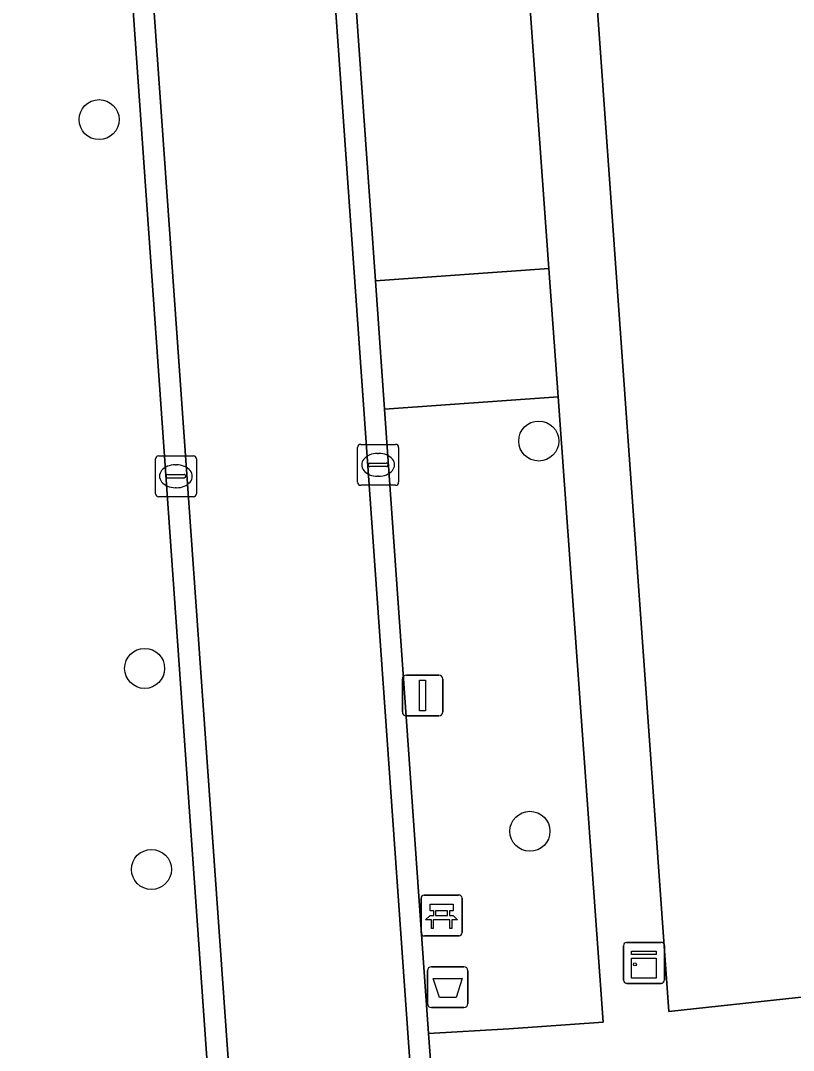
# Model space of a CAD drawing. Extents: x 162661 to 163484, y 380247 to 381230.
# Drawn here: x 163030.78 to 163049.68, y 380522.1 to 380547.27 of the extents above; entities that cross this region are included whole.
import ezdxf

# ---------------------------------------------------------------- set-up
doc = ezdxf.new("R2010")
doc.units = 0
for name, color, linetype in [('IMGEO_Afvalbak', 7, 'Continuous'), ('IMGEO_Bank', 7, 'Continuous'), ('IMGEO_Boom', 7, 'Continuous'), ('IMGEO_Erf', 7, 'Continuous'), ('IMGEO_Groenvoorziening', 7, 'Continuous'), ('IMGEO_Kast', 7, 'Continuous'), ('IMGEO_Kolk', 7, 'Continuous'), ('IMGEO_Lichtmast', 7, 'Continuous'), ('IMGEO_Rijbaan_lokaal_gesloten', 7, 'Continuous'), ('IMGEO_Rijbaan_lokaal_open', 7, 'Continuous'), ('IMGEO_Voetpad_halfverhard', 7, 'Continuous'), ('IMGEO_Voetpad_open', 7, 'Continuous')]:
    doc.layers.add(name, color=color, linetype=linetype)

msp = doc.modelspace()

# ---------------------------------------------------------------- linework, layer by layer
at = {"layer": 'IMGEO_Afvalbak'}
for p, q in [((163040.729, 380523.241), (163040.729, 380524.041)), ((163040.729, 380524.041), (163040.729, 380523.241)), ((163040.829, 380524.141), (163041.619, 380524.141)), ((163041.619, 380524.141), (163040.829, 380524.141)), ((163041.719, 380524.041), (163041.719, 380523.241)), ((163041.719, 380523.241), (163041.719, 380524.041)), ((163041.619, 380523.141), (163040.829, 380523.141)), ((163040.829, 380523.141), (163041.619, 380523.141))]:
    msp.add_line(p, q, dxfattribs=at)
msp.add_lwpolyline([(163040.872, 380523.855), (163041.576, 380523.855), (163041.427, 380523.385), (163041.021, 380523.385), (163040.872, 380523.855)], dxfattribs=at)
for centre, start, end in [((163040.829, 380524.041), 90, 180), ((163040.829, 380524.041), 90, 180), ((163041.619, 380524.041), 0, 90), ((163041.619, 380524.041), 360, 90), ((163040.829, 380523.241), 180, 270), ((163040.829, 380523.241), 180, 270), ((163041.619, 380523.241), 270, 0), ((163041.619, 380523.241), 270, 0)]:
    msp.add_arc(centre, 0.1, start, end, dxfattribs=at)
at = {"layer": 'IMGEO_Bank'}
for p, q in [((163040.575, 380524.968), (163040.575, 380525.809)), ((163040.575, 380525.809), (163040.575, 380524.968)), ((163040.65, 380525.893), (163041.491, 380525.893)), ((163041.491, 380525.893), (163040.65, 380525.893)), ((163041.575, 380525.818), (163041.575, 380524.977)), ((163041.575, 380524.977), (163041.575, 380525.818)), ((163040.884, 380525.399), (163040.884, 380525.505)), ((163040.928, 380525.505), (163040.928, 380525.399)), ((163041.216, 380525.511), (163040.934, 380525.511)), ((163041.222, 380525.399), (163041.222, 380525.505)), ((163041.266, 380525.505), (163041.266, 380525.399)), ((163041.272, 380525.291), (163040.879, 380525.291)), ((163040.934, 380525.393), (163041.216, 380525.393)), ((163041.5, 380524.893), (163040.659, 380524.893)), ((163040.659, 380524.893), (163041.5, 380524.893))]:
    msp.add_line(p, q, dxfattribs=at)
for points in [[(163040.878, 380525.511), (163040.792, 380525.511), (163040.792, 380525.672), (163041.355, 380525.672), (163041.355, 380525.511), (163041.272, 380525.511)], [(163040.822, 380525.291), (163040.68, 380525.291), (163040.792, 380525.393), (163040.878, 380525.393)], [(163040.872, 380525.284), (163040.872, 380525.077), (163040.829, 380525.077), (163040.829, 380525.284)], [(163041.272, 380525.393), (163041.355, 380525.393), (163041.467, 380525.291), (163041.328, 380525.291)], [(163041.322, 380525.284), (163041.322, 380525.077), (163041.278, 380525.077), (163041.278, 380525.284)]]:
    msp.add_lwpolyline(points, dxfattribs=at)
for centre, radius, start, end in [((163040.653, 380525.815), 0.0779, 92.4484, 184.2845), ((163040.653, 380525.815), 0.0779, 92.4484, 184.2845), ((163041.497, 380525.815), 0.0779, 2.4484, 94.2845), ((163041.497, 380525.815), 0.0779, 2.4484, 94.2845), ((163040.877, 380525.504), 0.00671, 2.8957, 87.1043), ((163040.934, 380525.504), 0.00671, 92.8957, 177.1043), ((163041.216, 380525.504), 0.00671, 2.8957, 87.1043), ((163041.273, 380525.504), 0.00671, 92.8957, 177.1043), ((163040.822, 380525.284), 0.00671, 2.8957, 87.1043), ((163040.879, 380525.284), 0.00671, 92.8957, 177.1043), ((163040.877, 380525.4), 0.00671, 272.8957, 357.1043), ((163040.934, 380525.4), 0.00671, 182.8957, 267.1043), ((163041.216, 380525.4), 0.00671, 272.8957, 357.1043), ((163041.273, 380525.4), 0.00671, 182.8957, 267.1043), ((163041.271, 380525.284), 0.00671, 2.8957, 87.1043), ((163041.328, 380525.284), 0.00671, 92.8957, 177.1043), ((163040.653, 380524.971), 0.0779, 182.4484, 274.2845), ((163040.653, 380524.971), 0.0779, 182.4484, 274.2845), ((163041.497, 380524.971), 0.0779, 272.4484, 4.2845), ((163041.497, 380524.971), 0.0779, 272.4484, 4.2845)]:
    msp.add_arc(centre, radius, start, end, dxfattribs=at)
at = {"layer": 'IMGEO_Boom'}
for centre in [(163032.701, 380544.853), (163043.45, 380536.994), (163033.815, 380531.435), (163043.234, 380527.453), (163033.981, 380526.52)]:
    msp.add_circle(centre, 0.489, dxfattribs=at)
at = {"layer": 'IMGEO_Erf'}
for points in [[(163110.709, 380584.612), (163108.503, 380584.435), (163071.752, 380581.021), (163070.867, 380590.166), (163070.497, 380590.125), (163042.074, 380586.977), (163046.628, 380523.045), (163076.447, 380526.277), (163075.37, 380533.477), (163111.52, 380538.838), (163114.801, 380539.349), (163114.529, 380544.063)], [(163032.858, 380557.149), (163032.332, 380564.613), (163032.24, 380565.916), (163031.312, 380565.851), (163031.045, 380565.832), (163023.958, 380565.333), (163000, 380565.265), (162971.283, 380565.188), (162971.633, 380560.525), (162974.83, 380512.958), (162990.833, 380515.067), (163000, 380516.265), (163026.58, 380519.722), (163034.169, 380520.303), (163034.52, 380520.339), (163035.425, 380520.4), (163035.344, 380521.792)]]:
    msp.add_lwpolyline(points, close=True, dxfattribs=at)
at = {"layer": 'IMGEO_Groenvoorziening'}
for points in [[(163042.7, 380555.033), (163042.635, 380556.036), (163042.557, 380557.127), (163038.328, 380556.861), (163038.407, 380555.75), (163038.46, 380555.004), (163038.478, 380554.744), (163039.456, 380540.911), (163043.696, 380541.217)], [(163043.922, 380538.078), (163039.678, 380537.772), (163040.757, 380522.506), (163042.72, 380522.619), (163045.024, 380522.783)]]:
    msp.add_lwpolyline(points, close=True, dxfattribs=at)
at = {"layer": 'IMGEO_Kast'}
for p, q in [((163045.597, 380524.735), (163046.438, 380524.735)), ((163046.438, 380524.735), (163045.597, 380524.735)), ((163045.522, 380523.81), (163045.522, 380524.651)), ((163045.522, 380524.651), (163045.522, 380523.81)), ((163046.522, 380524.66), (163046.522, 380523.819)), ((163046.522, 380523.819), (163046.522, 380524.66)), ((163046.447, 380523.735), (163045.606, 380523.735)), ((163045.606, 380523.735), (163046.447, 380523.735))]:
    msp.add_line(p, q, dxfattribs=at)
for points in [[(163045.717, 380524.525), (163046.317, 380524.525), (163046.317, 380524.44), (163045.717, 380524.44), (163045.717, 380524.525)], [(163045.717, 380524.35), (163046.317, 380524.35), (163046.317, 380523.861), (163045.717, 380523.861), (163045.717, 380524.35)]]:
    msp.add_lwpolyline(points, dxfattribs=at)
msp.add_circle((163045.801, 380524.199), 0.0377, dxfattribs=at)
for centre, start, end in [((163045.6, 380524.657), 92.4484, 184.2845), ((163045.6, 380524.657), 92.4484, 184.2845), ((163046.444, 380524.657), 2.4484, 94.2845), ((163046.444, 380524.657), 2.4484, 94.2845), ((163045.6, 380523.813), 182.4484, 274.2845), ((163045.6, 380523.813), 182.4484, 274.2845), ((163046.444, 380523.813), 272.4484, 4.2845), ((163046.444, 380523.813), 272.4484, 4.2845)]:
    msp.add_arc(centre, 0.0779, start, end, dxfattribs=at)
at = {"layer": 'IMGEO_Kolk'}
for p, q in [((163039.022, 380535.987), (163039.022, 380536.839)), ((163039.097, 380536.913), (163039.949, 380536.913)), ((163040.023, 380536.839), (163040.023, 380535.987)), ((163034.078, 380535.707), (163034.078, 380536.559)), ((163034.153, 380536.633), (163035.005, 380536.633)), ((163035.079, 380536.559), (163035.079, 380535.707)), ((163039.51, 380536.693), (163039.535, 380536.693)), ((163034.566, 380536.413), (163034.591, 380536.413)), ((163039.281, 380536.407), (163039.281, 380536.419)), ((163039.719, 380536.37), (163039.321, 380536.37)), ((163039.324, 380536.456), (163039.722, 380536.456)), ((163039.765, 380536.419), (163039.765, 380536.407)), ((163034.337, 380536.127), (163034.337, 380536.139)), ((163034.775, 380536.09), (163034.377, 380536.09)), ((163034.38, 380536.176), (163034.778, 380536.176)), ((163034.821, 380536.139), (163034.821, 380536.127)), ((163039.533, 380536.133), (163039.508, 380536.133)), ((163034.589, 380535.853), (163034.564, 380535.853)), ((163039.949, 380535.913), (163039.097, 380535.913)), ((163035.005, 380535.633), (163034.153, 380535.633))]:
    msp.add_line(p, q, dxfattribs=at)
for points in [[(163039.022, 380535.987), (163039.022, 380536.839)], [(163039.097, 380536.913), (163039.949, 380536.913)], [(163040.023, 380536.839), (163040.023, 380535.987)], [(163034.078, 380535.707), (163034.078, 380536.559)], [(163034.153, 380536.633), (163035.005, 380536.633)], [(163035.079, 380536.559), (163035.079, 380535.707)], [(163039.949, 380535.913), (163039.097, 380535.913)], [(163035.005, 380535.633), (163034.153, 380535.633)]]:
    msp.add_lwpolyline(points, dxfattribs=at)
for centre, radius, start, end in [((163039.099, 380536.837), 0.0765, 91.552, 178.448), ((163039.099, 380536.837), 0.0765, 91.552, 178.448), ((163039.947, 380536.837), 0.0765, 1.552, 88.448), ((163039.947, 380536.837), 0.0765, 1.552, 88.448), ((163034.155, 380536.557), 0.0765, 91.552, 178.448), ((163034.155, 380536.557), 0.0765, 91.552, 178.448), ((163035.003, 380536.557), 0.0765, 1.552, 88.448), ((163035.003, 380536.557), 0.0765, 1.552, 88.448), ((163039.321, 380536.416), 0.0403, 85.8775, 175.7526), ((163039.318, 380536.406), 0.0366, 178.938, 274.7102), ((163039.722, 380536.413), 0.043, 264.8664, 352.4533), ((163039.726, 380536.418), 0.0386, 1.7309, 96.639), ((163034.377, 380536.136), 0.0403, 85.8775, 175.7526), ((163034.374, 380536.126), 0.0366, 178.938, 274.7102), ((163034.778, 380536.133), 0.043, 264.8664, 352.4533), ((163034.782, 380536.138), 0.0386, 1.7309, 96.639), ((163039.099, 380535.989), 0.0765, 181.552, 268.448), ((163039.099, 380535.989), 0.0765, 181.552, 268.448), ((163039.947, 380535.989), 0.0765, 271.552, 358.448), ((163039.947, 380535.989), 0.0765, 271.552, 358.448), ((163034.155, 380535.709), 0.0765, 181.552, 268.448), ((163034.155, 380535.709), 0.0765, 181.552, 268.448), ((163035.003, 380535.709), 0.0765, 271.552, 358.448), ((163035.003, 380535.709), 0.0765, 271.552, 358.448)]:
    msp.add_arc(centre, radius, start, end, dxfattribs=at)
for centre, major_axis, ratio, start_param, end_param in [((163039.509, 380536.413), (-0.387, 0.002), 0.722429, 4.712389, 7.853982), ((163039.534, 380536.413), (-0.39, 0.002), 0.717154, 1.570796, 4.712389), ((163034.565, 380536.133), (-0.387, 0.002), 0.722429, 4.712389, 7.853982), ((163034.59, 380536.133), (-0.39, 0.002), 0.717154, 1.570796, 4.712389)]:
    msp.add_ellipse(centre, major_axis=major_axis, ratio=ratio, start_param=start_param, end_param=end_param, dxfattribs=at)
at = {"layer": 'IMGEO_Lichtmast'}
for p, q in [((163040.215, 380531.272), (163041.005, 380531.272)), ((163041.005, 380531.272), (163040.215, 380531.272)), ((163040.115, 380530.372), (163040.115, 380531.172)), ((163040.115, 380531.172), (163040.115, 380530.372)), ((163041.105, 380531.172), (163041.105, 380530.372)), ((163041.105, 380530.372), (163041.105, 380531.172)), ((163041.005, 380530.272), (163040.215, 380530.272)), ((163040.215, 380530.272), (163041.005, 380530.272))]:
    msp.add_line(p, q, dxfattribs=at)
msp.add_lwpolyline([(163040.535, 380531.147), (163040.685, 380531.147), (163040.685, 380530.397), (163040.535, 380530.397), (163040.535, 380531.147)], dxfattribs=at)
for centre, start, end in [((163040.215, 380531.172), 90, 180), ((163040.215, 380531.172), 90, 180), ((163041.005, 380531.172), 0, 90), ((163041.005, 380531.172), 360, 90), ((163040.215, 380530.372), 180, 270), ((163040.215, 380530.372), 180, 270), ((163041.005, 380530.372), 270, 0), ((163041.005, 380530.372), 270, 0)]:
    msp.add_arc(centre, 0.1, start, end, dxfattribs=at)
at = {"layer": 'IMGEO_Rijbaan_lokaal_gesloten'}
for points in [[(163022.717, 380767.964), (163022.107, 380776.024), (163017.916, 380772.446), (163017.988, 380771.487), (163018.303, 380767.59), (163023.593, 380693.674), (163033.38, 380556.929), (163037.467, 380499.08), (163041.077, 380447.98)], [(163045.357, 380450.111), (163037.801, 380557.176), (163035.712, 380586.364), (163022.717, 380767.964)]]:
    msp.add_lwpolyline(points, dxfattribs=at)
at = {"layer": 'IMGEO_Rijbaan_lokaal_open'}
msp.add_lwpolyline([(163023.593, 380693.674), (163023.144, 380693.642), (163026.045, 380652.952), (163026.144, 380651.557), (163026.388, 380648.099), (163027.416, 380633.544), (163027.659, 380630.102), (163027.752, 380628.784), (163030.707, 380587.644), (163030.799, 380586.365), (163031.043, 380582.898), (163031.995, 380569.39), (163032.24, 380565.916), (163032.332, 380564.613), (163032.858, 380557.149), (163035.344, 380521.792), (163035.425, 380520.4), (163035.716, 380516.789), (163036.702, 380502.641), (163036.984, 380499.046), (163037.467, 380499.08), (163033.38, 380556.929)], close=True, dxfattribs=at)
for points in [[(163038.478, 380554.744), (163038.46, 380555.004), (163038.407, 380555.75), (163038.328, 380556.861), (163038.303, 380557.221), (163038.126, 380559.836), (163037.854, 380563.848), (163037.639, 380566.853), (163036.238, 380586.402), (163035.712, 380586.364), (163037.801, 380557.176), (163045.357, 380450.111)], [(163045.872, 380450.181), (163045.561, 380454.537), (163045.442, 380456.198), (163045.251, 380458.881), (163045.044, 380461.768), (163044.437, 380470.457), (163044.396, 380471.056), (163043.227, 380487.793), (163043.08, 380489.895), (163043.021, 380490.741), (163042.847, 380493.184), (163040.881, 380520.778), (163040.757, 380522.506), (163039.678, 380537.772), (163039.456, 380540.911), (163038.478, 380554.744)]]:
    msp.add_lwpolyline(points, dxfattribs=at)
at = {"layer": 'IMGEO_Voetpad_halfverhard'}
msp.add_lwpolyline([(163043.696, 380541.217), (163039.456, 380540.911), (163039.678, 380537.772), (163043.922, 380538.078)], close=True, dxfattribs=at)
at = {"layer": 'IMGEO_Voetpad_open'}
for points in [[(163051.286, 380456.864), (163048.191, 380500), (163046.661, 380521.315), (163076.715, 380524.487), (163076.447, 380526.277), (163046.628, 380523.045), (163042.074, 380586.977), (163070.497, 380590.125)], [(163042.7, 380555.033), (163043.696, 380541.217), (163043.922, 380538.078), (163045.024, 380522.783), (163042.72, 380522.619), (163040.757, 380522.506), (163040.881, 380520.778), (163042.691, 380520.924), (163045.14, 380521.082), (163046.16, 380506.968), (163046.198, 380506.27), (163046.65, 380500), (163047.089, 380492.02), (163047.14, 380491.091), (163047.222, 380490.24), (163047.276, 380489.468), (163048.552, 380471.348), (163048.594, 380470.75), (163049.587, 380456.652)]]:
    msp.add_lwpolyline(points, dxfattribs=at)

doc.saveas('drawing.dxf')
